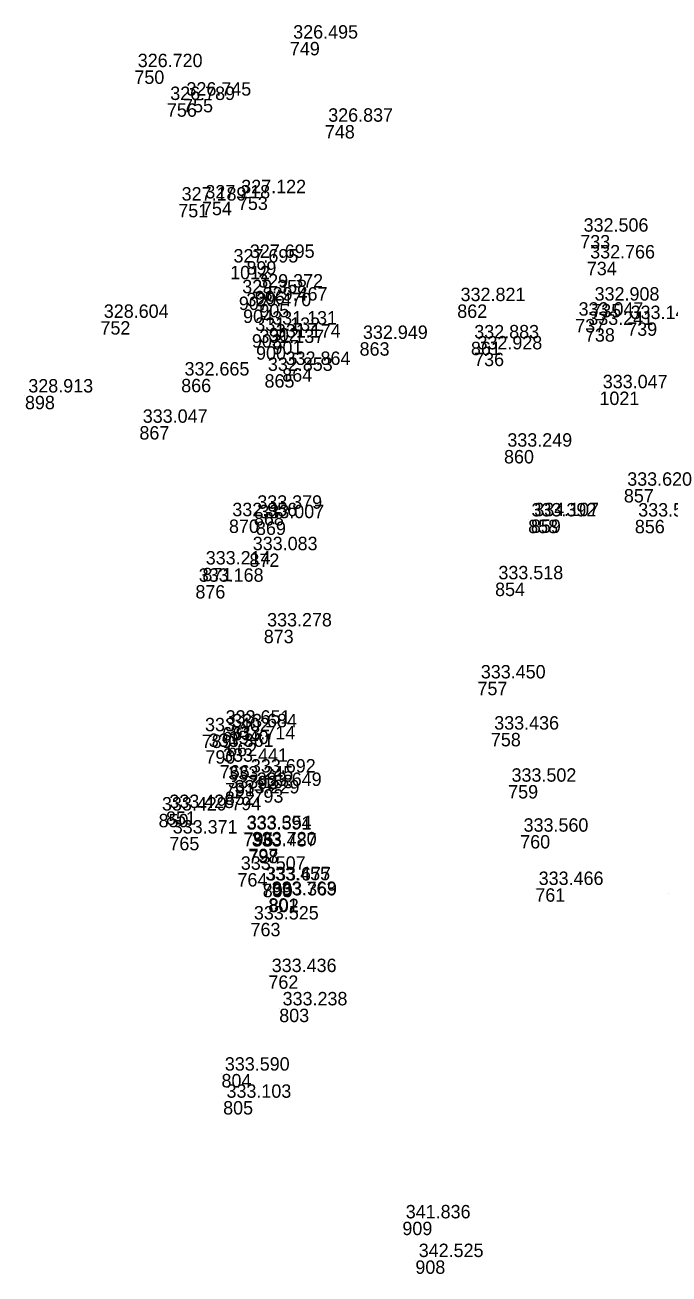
# Model space of a CAD drawing. Extents: x -829398 to -819400, y -1074439 to -1067977.
# Drawn here: x -829397.6 to -829339.9, y -1070681.8 to -1070570 of the extents above; entities that cross this region are included whole.
import ezdxf

# ---------------------------------------------------------------- set-up
doc = ezdxf.new("R2010")
doc.units = 0
doc.layers.add('Vrstva 60', color=7, linetype='Continuous')
doc.layers.add('Vrstva 61', color=7, linetype='Continuous')

msp = doc.modelspace()

# ---------------------------------------------------------------- linework, layer by layer
at = {"layer": 'Vrstva 60'}
for p, q in [((-829373.873, -1070571.487), (-829373.873, -1070571.487)), ((-829387.791, -1070574.041), (-829387.791, -1070574.041)), ((-829384.882, -1070576.983), (-829384.882, -1070576.983)), ((-829383.431, -1070576.588), (-829383.431, -1070576.588)), ((-829370.74, -1070578.926), (-829370.74, -1070578.926)), ((-829383.86, -1070585.983), (-829383.86, -1070585.983)), ((-829381.739, -1070585.794), (-829381.739, -1070585.794)), ((-829378.525, -1070585.325), (-829378.525, -1070585.325)), ((-829347.878, -1070588.768), (-829347.878, -1070588.768)), ((-829379.219, -1070591.526), (-829379.219, -1070591.526)), ((-829377.757, -1070591.111), (-829377.757, -1070591.111)), ((-829347.29, -1070591.163), (-829347.29, -1070591.163)), ((-829377.004, -1070593.766), (-829377.004, -1070593.766)), ((-829378.436, -1070594.278), (-829378.436, -1070594.278)), ((-829376.607, -1070594.93), (-829376.607, -1070594.93)), ((-829358.889, -1070594.982), (-829358.889, -1070594.982)), ((-829346.893, -1070594.934), (-829346.893, -1070594.934)), ((-829378.061, -1070595.439), (-829378.061, -1070595.439)), ((-829348.327, -1070596.282), (-829348.327, -1070596.282)), ((-829390.83, -1070596.479), (-829390.83, -1070596.479)), ((-829375.752, -1070597.08), (-829375.752, -1070597.08)), ((-829347.458, -1070597.111), (-829347.458, -1070597.111)), ((-829343.671, -1070596.585), (-829343.671, -1070596.585)), ((-829377.27, -1070597.645), (-829377.27, -1070597.645)), ((-829375.426, -1070598.239), (-829375.426, -1070598.239)), ((-829367.631, -1070598.365), (-829367.631, -1070598.365)), ((-829357.665, -1070598.318), (-829357.665, -1070598.318)), ((-829376.9, -1070598.725), (-829376.9, -1070598.725)), ((-829357.378, -1070599.3), (-829357.378, -1070599.3)), ((-829374.553, -1070600.692), (-829374.553, -1070600.692)), ((-829383.599, -1070601.64), (-829383.599, -1070601.64)), ((-829376.141, -1070601.224), (-829376.141, -1070601.224)), ((-829346.16, -1070602.78), (-829346.16, -1070602.78)), ((-829397.586, -1070603.159), (-829397.586, -1070603.159)), ((-829387.342, -1070605.87), (-829387.342, -1070605.87)), ((-829354.702, -1070608.007), (-829354.702, -1070608.007)), ((-829343.973, -1070611.502), (-829343.973, -1070611.502)), ((-829379.323, -1070614.231), (-829379.323, -1070614.231)), ((-829377.09, -1070613.562), (-829377.09, -1070613.562)), ((-829352.544, -1070614.25), (-829352.544, -1070614.25)), ((-829352.297, -1070614.226), (-829352.297, -1070614.226)), ((-829342.991, -1070614.261), (-829342.991, -1070614.261)), ((-829376.906, -1070614.408), (-829376.906, -1070614.408)), ((-829377.494, -1070617.273), (-829377.494, -1070617.273)), ((-829381.704, -1070618.552), (-829381.704, -1070618.552)), ((-829355.504, -1070619.879), (-829355.504, -1070619.879)), ((-829382.329, -1070620.097), (-829382.329, -1070620.097)), ((-829376.21, -1070624.096), (-829376.21, -1070624.096)), ((-829357.079, -1070628.751), (-829357.079, -1070628.751)), ((-829379.923, -1070632.798), (-829379.923, -1070632.798)), ((-829379.342, -1070633.123), (-829379.342, -1070633.123)), ((-829381.765, -1070633.476), (-829381.765, -1070633.476)), ((-829379.485, -1070634.206), (-829379.485, -1070634.206)), ((-829355.879, -1070633.328), (-829355.879, -1070633.328)), ((-829381.433, -1070634.879), (-829381.433, -1070634.879)), ((-829380.15, -1070636.203), (-829380.15, -1070636.203)), ((-829377.662, -1070637.17), (-829377.662, -1070637.17)), ((-829379.692, -1070638.57), (-829379.692, -1070638.57)), ((-829379.67, -1070637.799), (-829379.67, -1070637.799)), ((-829377.131, -1070638.37), (-829377.131, -1070638.37)), ((-829354.33, -1070637.992), (-829354.33, -1070637.992)), ((-829379.114, -1070639.04), (-829379.114, -1070639.04)), ((-829385.623, -1070640.573), (-829385.623, -1070640.573)), ((-829384.961, -1070640.348), (-829384.961, -1070640.348)), ((-829378.02, -1070642.222), (-829378.02, -1070642.222)), ((-829384.656, -1070642.629), (-829384.656, -1070642.629)), ((-829378.045, -1070642.28), (-829378.045, -1070642.28)), ((-829353.252, -1070642.467), (-829353.252, -1070642.467)), ((-829377.58, -1070643.791), (-829377.58, -1070643.791)), ((-829377.577, -1070643.691), (-829377.577, -1070643.691)), ((-829378.563, -1070645.871), (-829378.563, -1070645.871)), ((-829376.377, -1070646.81), (-829376.377, -1070646.81)), ((-829376.304, -1070646.833), (-829376.304, -1070646.833)), ((-829351.898, -1070647.232), (-829351.898, -1070647.232)), ((-829339.972, -1070647.663), (-829339.972, -1070647.663)), ((-829375.801, -1070648.127), (-829375.801, -1070648.127)), ((-829375.754, -1070648.17), (-829375.754, -1070648.17)), ((-829377.393, -1070650.324), (-829377.393, -1070650.324)), ((-829375.795, -1070655.029), (-829375.795, -1070655.029)), ((-829374.824, -1070658.008), (-829374.824, -1070658.008)), ((-829379.994, -1070663.849), (-829379.994, -1070663.849)), ((-829379.846, -1070666.278), (-829379.846, -1070666.278)), ((-829363.799, -1070677.071), (-829363.799, -1070677.071)), ((-829362.637, -1070680.535), (-829362.637, -1070680.535))]:
    msp.add_line(p, q, dxfattribs=at)

# ---------------------------------------------------------------- texts
for s, p in [('749', (-829373.873, -1070572.687)), ('750', (-829387.791, -1070575.241)), ('756', (-829384.882, -1070578.183)), ('755', (-829383.431, -1070577.788)), ('748', (-829370.74, -1070580.126)), ('751', (-829383.86, -1070587.183)), ('754', (-829381.739, -1070586.994)), ('753', (-829378.525, -1070586.525)), ('733', (-829347.878, -1070589.968)), ('1012', (-829379.219, -1070592.726)), ('899', (-829377.757, -1070592.311)), ('734', (-829347.29, -1070592.363)), ('906', (-829377.004, -1070594.966)), ('907', (-829378.436, -1070595.478)), ('905', (-829376.607, -1070596.13)), ('862', (-829358.889, -1070596.182)), ('735', (-829346.893, -1070596.134)), ('904', (-829378.061, -1070596.639)), ('737', (-829348.327, -1070597.482)), ('752', (-829390.83, -1070597.679)), ('902', (-829375.752, -1070598.28)), ('738', (-829347.458, -1070598.311)), ('739', (-829343.671, -1070597.785)), ('903', (-829377.27, -1070598.845)), ('901', (-829375.426, -1070599.439)), ('863', (-829367.631, -1070599.565)), ('861', (-829357.665, -1070599.518)), ('900', (-829376.9, -1070599.925)), ('736', (-829357.378, -1070600.5)), ('864', (-829374.553, -1070601.892)), ('866', (-829383.599, -1070602.84)), ('865', (-829376.141, -1070602.424)), ('1021', (-829346.16, -1070603.98)), ('898', (-829397.586, -1070604.359)), ('867', (-829387.342, -1070607.07)), ('860', (-829354.702, -1070609.207)), ('857', (-829343.973, -1070612.702)), ('870', (-829379.323, -1070615.431)), ('868', (-829377.09, -1070614.762)), ('858', (-829352.544, -1070615.45)), ('859', (-829352.297, -1070615.426)), ('856', (-829342.991, -1070615.461)), ('869', (-829376.906, -1070615.608)), ('872', (-829377.494, -1070618.473)), ('871', (-829381.704, -1070619.752)), ('854', (-829355.504, -1070621.079)), ('876', (-829382.329, -1070621.297)), ('873', (-829376.21, -1070625.296)), ('757', (-829357.079, -1070629.951)), ('661', (-829379.923, -1070633.998)), ('1540', (-829379.342, -1070634.323)), ('758', (-829355.879, -1070634.528)), ('789', (-829381.765, -1070634.676)), ('662', (-829379.485, -1070635.406)), ('790', (-829381.433, -1070636.079)), ('766', (-829380.15, -1070637.403)), ('791', (-829379.67, -1070638.999)), ('792', (-829377.662, -1070638.37)), ('852', (-829379.692, -1070639.77)), ('793', (-829377.131, -1070639.57)), ('759', (-829354.33, -1070639.192)), ('794', (-829379.114, -1070640.24)), ('850', (-829385.623, -1070641.773)), ('851', (-829384.961, -1070641.548)), ('795', (-829378.02, -1070643.422)), ('765', (-829384.656, -1070643.829)), ('796', (-829378.045, -1070643.48)), ('760', (-829353.252, -1070643.667)), ('798', (-829377.58, -1070644.991)), ('797', (-829377.577, -1070644.891)), ('764', (-829378.563, -1070647.071)), ('799', (-829376.377, -1070648.01)), ('800', (-829376.304, -1070648.033)), ('761', (-829351.898, -1070648.432)), ('801', (-829375.801, -1070649.327)), ('802', (-829375.754, -1070649.37)), ('763', (-829377.393, -1070651.524)), ('762', (-829375.795, -1070656.229)), ('803', (-829374.824, -1070659.208)), ('804', (-829379.994, -1070665.049)), ('805', (-829379.846, -1070667.478)), ('909', (-829363.799, -1070678.271)), ('908', (-829362.637, -1070681.735))]:
    msp.add_text(s, height=1.2, dxfattribs=at).set_placement(p)
at = {"layer": 'Vrstva 61'}
for s, p in [('326.495', (-829373.573, -1070571.187)), ('326.720', (-829387.491, -1070573.741)), ('326.745', (-829383.131, -1070576.288)), ('326.789', (-829384.582, -1070576.683)), ('326.837', (-829370.44, -1070578.626)), ('327.122', (-829378.225, -1070585.025)), ('327.189', (-829383.56, -1070585.683)), ('327.218', (-829381.439, -1070585.494)), ('332.506', (-829347.578, -1070588.468)), ('327.695', (-829377.457, -1070590.811)), ('332.766', (-829346.99, -1070590.863)), ('327.695', (-829378.919, -1070591.226)), ('329.358', (-829378.136, -1070593.978)), ('329.372', (-829376.704, -1070593.466)), ('329.470', (-829377.761, -1070595.139)), ('329.467', (-829376.307, -1070594.63)), ('332.821', (-829358.589, -1070594.682)), ('332.908', (-829346.593, -1070594.634)), ('328.604', (-829390.53, -1070596.179)), ('333.047', (-829348.027, -1070595.982)), ('333.148', (-829343.371, -1070596.285)), ('331.132', (-829376.97, -1070597.345)), ('331.131', (-829375.452, -1070596.78)), ('333.241', (-829347.158, -1070596.811)), ('331.137', (-829376.6, -1070598.425)), ('331.174', (-829375.126, -1070597.939)), ('332.949', (-829367.331, -1070598.065)), ('332.883', (-829357.365, -1070598.018)), ('332.928', (-829357.078, -1070599)), ('332.853', (-829375.841, -1070600.924)), ('332.864', (-829374.253, -1070600.392)), ('332.665', (-829383.299, -1070601.34)), ('328.913', (-829397.286, -1070602.859)), ('333.047', (-829345.86, -1070602.48)), ('333.047', (-829387.042, -1070605.57)), ('333.249', (-829354.402, -1070607.707)), ('333.620', (-829343.673, -1070611.202)), ('333.379', (-829376.79, -1070613.262)), ('332.956', (-829379.023, -1070613.931)), ('333.007', (-829376.606, -1070614.108)), ('333.392', (-829352.244, -1070613.95)), ('334.107', (-829351.997, -1070613.926)), ('333.534', (-829342.691, -1070613.961)), ('333.083', (-829377.194, -1070616.973)), ('333.214', (-829381.404, -1070618.252)), ('333.168', (-829382.029, -1070619.797)), ('333.518', (-829355.204, -1070619.579)), ('333.278', (-829375.91, -1070623.796)), ('333.450', (-829356.779, -1070628.451)), ('333.402', (-829381.465, -1070633.176)), ('333.651', (-829379.623, -1070632.498)), ('333.684', (-829379.042, -1070632.823)), ('333.436', (-829355.579, -1070633.028)), ('333.714', (-829379.185, -1070633.906)), ('333.361', (-829381.133, -1070634.579)), ('333.441', (-829379.85, -1070635.903)), ('333.245', (-829379.37, -1070637.499)), ('333.692', (-829377.362, -1070636.87)), ('333.502', (-829354.03, -1070637.692)), ('333.168', (-829379.392, -1070638.27)), ('333.229', (-829378.814, -1070638.74)), ('333.649', (-829376.831, -1070638.07)), ('333.428', (-829384.661, -1070640.048)), ('333.429', (-829385.323, -1070640.273)), ('333.371', (-829384.356, -1070642.329)), ('333.591', (-829377.745, -1070641.98)), ('333.354', (-829377.72, -1070641.922)), ('333.560', (-829352.952, -1070642.167)), ('333.720', (-829377.277, -1070643.391)), ('333.487', (-829377.28, -1070643.491)), ('333.507', (-829378.263, -1070645.571)), ('333.455', (-829376.077, -1070646.51)), ('333.677', (-829376.004, -1070646.533)), ('333.763', (-829375.501, -1070647.827)), ('333.369', (-829375.454, -1070647.87)), ('333.466', (-829351.598, -1070646.932)), ('333.525', (-829377.093, -1070650.024)), ('333.436', (-829375.495, -1070654.729)), ('333.238', (-829374.524, -1070657.708)), ('333.590', (-829379.694, -1070663.549)), ('333.103', (-829379.546, -1070665.978)), ('341.836', (-829363.499, -1070676.771)), ('342.525', (-829362.337, -1070680.235))]:
    msp.add_text(s, height=1.2, dxfattribs=at).set_placement(p)

doc.saveas('drawing.dxf')
